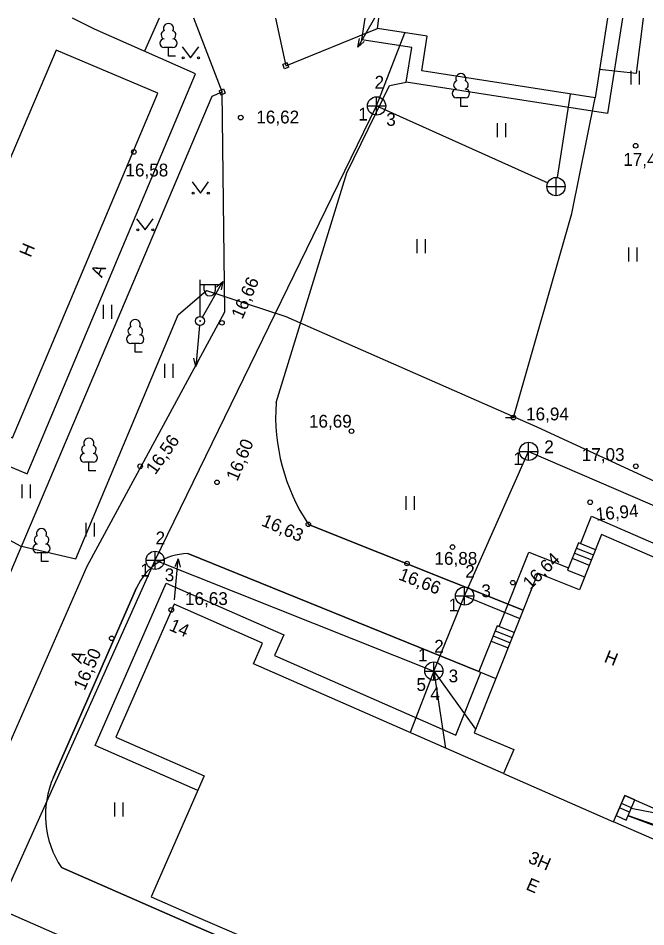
# Model space of a CAD drawing. Extents: x 713540 to 713867, y 6589774 to 6590061.
# Drawn here: x 713579.94 to 713614.29, y 6590010.94 to 6590060.64 of the extents above; entities that cross this region are included whole.
import ezdxf

# ---------------------------------------------------------------- set-up
doc = ezdxf.new("R2010")
doc.units = 0
for name, color, linetype in [('AED', 7, 'Continuous'), ('HALJASTUS', 7, 'Continuous'), ('HOONE', 7, 'Continuous'), ('HOONEDET', 7, 'Continuous'), ('KKAEV', 7, 'Continuous'), ('KORGUS', 7, 'Continuous'), ('KTRASS', 7, 'Continuous'), ('MPKAABEL', 7, 'Continuous'), ('MPOHULIIN', 7, 'Continuous'), ('POST', 7, 'Continuous'), ('PUU', 7, 'Continuous'), ('TEE', 7, 'Continuous'), ('TORU NR', 7, 'Continuous'), ('TTRASS', 7, 'Continuous')]:
    doc.layers.add(name, color=color, linetype=linetype)

msp = doc.modelspace()

# ---------------------------------------------------------------- linework, layer by layer
at = {"layer": 'AED'}
for p, q in [((713594.659, 6590058.191), (713594.427, 6590058.096)), ((713594.754, 6590057.959), (713594.659, 6590058.191)), ((713594.522, 6590057.865), (713594.427, 6590058.096)), ((713594.754, 6590057.959), (713594.522, 6590057.865)), ((713590.943, 6590056.671), (713591.175, 6590056.765)), ((713590.943, 6590056.671), (713591.038, 6590056.439)), ((713591.175, 6590056.765), (713591.269, 6590056.534)), ((713591.038, 6590056.439), (713591.269, 6590056.534))]:
    msp.add_line(p, q, dxfattribs=at)
for points in [[(713594.591, 6590058.028), (713599.596, 6590060.076)], [(713563.098, 6589991.568), (713590.551, 6590056.375), (713591.106, 6590056.602)]]:
    msp.add_lwpolyline(points, dxfattribs=at)
at = {"layer": 'HALJASTUS'}
for p, q in [((713588.913, 6590059.077), (713589.376, 6590058.47)), ((713589.376, 6590058.47), (713589.822, 6590059.077)), ((713613.468, 6590057.761), (713613.468, 6590057)), ((713613.923, 6590057.761), (713613.923, 6590057)), ((713606.146, 6590054.886), (713606.146, 6590054.125)), ((713606.601, 6590054.886), (713606.601, 6590054.125)), ((713589.455, 6590051.677), (713589.919, 6590051.071)), ((713589.919, 6590051.071), (713590.364, 6590051.677)), ((713586.425, 6590049.668), (713586.888, 6590049.061)), ((713586.888, 6590049.061), (713587.334, 6590049.668)), ((713601.765, 6590048.548), (713601.765, 6590047.787)), ((713602.22, 6590048.548), (713602.22, 6590047.787)), ((713613.337, 6590048.09), (713613.337, 6590047.329)), ((713613.792, 6590048.09), (713613.792, 6590047.329)), ((713584.586, 6590044.951), (713584.586, 6590044.19)), ((713585.041, 6590044.951), (713585.041, 6590044.19)), ((713587.952, 6590041.734), (713587.952, 6590040.973)), ((713588.407, 6590041.734), (713588.407, 6590040.973)), ((713580.138, 6590035.137), (713580.138, 6590034.376)), ((713580.593, 6590035.137), (713580.593, 6590034.376)), ((713601.153, 6590034.5), (713601.153, 6590033.739)), ((713601.608, 6590034.5), (713601.608, 6590033.739)), ((713583.637, 6590033.043), (713583.637, 6590032.282)), ((713584.092, 6590033.043), (713584.092, 6590032.282)), ((713585.207, 6590017.731), (713585.207, 6590016.97)), ((713585.662, 6590017.731), (713585.662, 6590016.97))]:
    msp.add_line(p, q, dxfattribs=at)
for centre in [(713588.975, 6590058.47), (713589.804, 6590058.47), (713589.517, 6590051.071), (713590.346, 6590051.071), (713586.487, 6590049.061), (713587.316, 6590049.061)]:
    msp.add_circle(centre, 0.055, dxfattribs=at)
at = {"layer": 'HOONE'}
for points in [[(713612.194, 6590060.636), (713611.511, 6590056.274), (713602.026, 6590057.76), (713602.322, 6590059.649), (713599.596, 6590060.076), (713599.684, 6590060.636)], [(713582.019, 6590058.88), (713573.999, 6590040.049), (713579.625, 6590037.677), (713587.578, 6590056.535), (713582.019, 6590058.88)], [(713617.865, 6590029.789), (713611.861, 6590032.397), (713610.657, 6590029.379), (713608.381, 6590030.286), (713604.893, 6590021.542), (713607.063, 6590020.64), (713606.492, 6590019.325), (713592.817, 6590025.325), (713593.315, 6590026.457), (713588.472, 6590028.582), (713585.285, 6590021.318), (713590.127, 6590019.193), (713587.223, 6590012.574), (713589.622, 6590011.521), (713596.041, 6590008.753), (713596.761, 6590010.333), (713612.461, 6590003.633), (713611.945, 6590002.466)], [(713611.527, 6590031.561), (713610.599, 6590031.932), (713610.006, 6590030.446), (713610.935, 6590030.075)], [(713607.084, 6590027.035), (713606.155, 6590027.406), (713605.155, 6590024.898), (713606.084, 6590024.528)], [(713625.646, 6590010.977), (713612.515, 6590016.682), (713613.137, 6590018.115), (713615.293, 6590017.178)]]:
    msp.add_lwpolyline(points, dxfattribs=at)
at = {"layer": 'HOONEDET'}
for p, q in [((713610.376, 6590031.375), (713611.305, 6590031.004)), ((713610.487, 6590031.653), (713611.416, 6590031.283)), ((713610.265, 6590031.096), (713611.194, 6590030.725)), ((713606.044, 6590027.127), (713606.973, 6590026.757)), ((713605.822, 6590026.57), (713606.751, 6590026.2)), ((713605.933, 6590026.849), (713606.862, 6590026.478)), ((713606.492, 6590019.325), (713612.515, 6590016.682))]:
    msp.add_line(p, q, dxfattribs=at)
at = {"layer": 'KKAEV'}
for p, q in [((713599.553, 6590055.335), (713599.553, 6590056.335)), ((713599.053, 6590055.835), (713600.053, 6590055.835)), ((713609.372, 6590050.925), (713609.372, 6590051.925)), ((713608.872, 6590051.425), (713609.872, 6590051.425)), ((713607.872, 6590036.444), (713607.872, 6590037.444)), ((713607.372, 6590036.944), (713608.372, 6590036.944)), ((713587.437, 6590030.484), (713587.437, 6590031.484)), ((713586.937, 6590030.984), (713587.937, 6590030.984)), ((713604.369, 6590028.533), (713604.369, 6590029.533)), ((713603.869, 6590029.033), (713604.869, 6590029.033)), ((713602.687, 6590024.428), (713602.687, 6590025.428)), ((713602.187, 6590024.928), (713603.187, 6590024.928))]:
    msp.add_line(p, q, dxfattribs=at)
for centre in [(713599.553, 6590055.835), (713609.372, 6590051.425), (713607.872, 6590036.944), (713587.437, 6590030.984), (713604.369, 6590029.033), (713602.687, 6590024.928)]:
    msp.add_circle(centre, 0.5, dxfattribs=at)
at = {"layer": 'KORGUS'}
for centre in [(713592.12, 6590055.2), (713613.73, 6590053.66), (713586.27, 6590053.32), (713591.09, 6590043.97), (713607.04, 6590038.79), (713598.18, 6590038.05), (713586.62, 6590036.13), (713613.74, 6590036.13), (713590.82, 6590035.25), (713611.24, 6590034.16), (713595.82, 6590032.95), (713603.71, 6590031.71), (713601.22, 6590030.81), (713607.01, 6590029.76), (713588.32, 6590028.27), (713585.06, 6590026.72)]:
    msp.add_circle(centre, 0.125, dxfattribs=at)
at = {"layer": 'KTRASS'}
for p, q in [((713599.553, 6590055.835), (713601.095, 6590059.841)), ((713587.437, 6590030.984), (713599.553, 6590055.835)), ((713599.553, 6590055.835), (713608.916, 6590051.629)), ((713604.369, 6590029.033), (713607.872, 6590036.944)), ((713607.872, 6590036.944), (713623.378, 6590030.232)), ((713576.524, 6590006.717), (713587.437, 6590030.984)), ((713587.437, 6590030.984), (713602.687, 6590024.928)), ((713602.687, 6590024.928), (713604.369, 6590029.033)), ((713604.369, 6590029.033), (713607.393, 6590027.808)), ((713602.687, 6590024.928), (713601.399, 6590021.56)), ((713602.687, 6590024.928), (713604.975, 6590021.749)), ((713602.687, 6590024.928), (713603.33, 6590020.712))]:
    msp.add_line(p, q, dxfattribs=at)
msp.add_lwpolyline([(713609.449, 6590051.919), (713610.164, 6590056.485)], dxfattribs=at)
at = {"layer": 'MPKAABEL'}
for points in [[(713606.6, 6590038.79), (713607.04, 6590038.79), (713610.23, 6590049.96), (713611.511, 6590056.274)], [(713563.12, 6590039.09), (713578.092, 6590032.827), (713580.05, 6590031.785), (713583.09, 6590031.071), (713588.688, 6590044.404), (713590.239, 6590045.736), (713594.584, 6590044.316), (713608.321, 6590038.279), (713621.981, 6590031.97), (713621.208, 6590028.335), (713617.972, 6590017.545), (713616.488, 6590016.829), (713613.482, 6590017.411)], [(713631.696, 6590008.26), (713632.361, 6590009.786), (713631.878, 6590011.07), (713626.458, 6590013.001), (713624.501, 6590013.754), (713622.661, 6590013.508), (713613.306, 6590017.006)], [(713613.314, 6590017.025), (713622.509, 6590013.848), (713624.668, 6590014.258), (713633.443, 6590011.043), (713632.914, 6590008.103), (713628.469, 6589990.573), (713626.542, 6589984.315), (713631.711, 6589980.868), (713636.285, 6589978.421)]]:
    msp.add_lwpolyline(points, dxfattribs=at)
at = {"layer": 'MPOHULIIN'}
for p, q in [((713599.44, 6590060.636), (713598.526, 6590059.051)), ((713598.526, 6590059.051), (713598.623, 6590059.517)), ((713598.526, 6590059.051), (713598.882, 6590059.367)), ((713590.02, 6590044.29), (713591.144, 6590046.239)), ((713591.144, 6590046.239), (713590.788, 6590045.923)), ((713591.144, 6590046.239), (713591.047, 6590045.773)), ((713589.873, 6590043.824), (713589.667, 6590041.583)), ((713589.667, 6590041.583), (713589.56, 6590042.047)), ((713589.667, 6590041.583), (713589.858, 6590042.019)), ((713588.495, 6590028.831), (713588.701, 6590031.072)), ((713588.701, 6590031.072), (713588.51, 6590030.636)), ((713588.701, 6590031.072), (713588.807, 6590030.608))]:
    msp.add_line(p, q, dxfattribs=at)
at = {"layer": 'POST'}
for p, q in [((713589.896, 6590044.323), (713589.896, 6590046.323)), ((713589.896, 6590046.073), (713590.896, 6590046.073)), ((713590.122, 6590045.752), (713590.122, 6590046.073)), ((713590.735, 6590045.752), (713590.735, 6590046.073)), ((713613.137, 6590018.115), (713612.661, 6590017.019)), ((713613.685, 6590017.877), (713613.137, 6590018.115)), ((713613.393, 6590017.205), (713612.845, 6590017.443)), ((713613.501, 6590017.454), (713612.953, 6590017.692)), ((713613.209, 6590016.781), (713613.685, 6590017.877)), ((713612.661, 6590017.019), (713613.209, 6590016.781))]:
    msp.add_line(p, q, dxfattribs=at)
for radius in [0.25, 0.0234]:
    msp.add_circle((713589.896, 6590044.073), radius, dxfattribs=at)
msp.add_arc((713590.429, 6590045.752), 0.306, 180, 0, dxfattribs=at)
at = {"layer": 'PUU'}
for p, q in [((713588.408, 6590059.025), (713587.928, 6590059.025)), ((713588.168, 6590058.55), (713588.168, 6590059.025)), ((713588.548, 6590058.55), (713588.168, 6590058.55)), ((713604.41, 6590056.285), (713603.93, 6590056.285)), ((713604.17, 6590055.81), (713604.17, 6590056.285)), ((713604.55, 6590055.81), (713604.17, 6590055.81)), ((713586.59, 6590042.835), (713586.11, 6590042.835)), ((713586.35, 6590042.36), (713586.35, 6590042.835)), ((713586.73, 6590042.36), (713586.35, 6590042.36)), ((713584.05, 6590036.345), (713583.57, 6590036.345)), ((713583.81, 6590035.87), (713583.81, 6590036.345)), ((713584.19, 6590035.87), (713583.81, 6590035.87)), ((713581.46, 6590031.397), (713580.98, 6590031.397)), ((713581.22, 6590030.922), (713581.22, 6590031.397)), ((713581.6, 6590030.922), (713581.22, 6590030.922))]:
    msp.add_line(p, q, dxfattribs=at)
for centre, radius, start, end in [((713588.168, 6590060.07), 0.277, 332.5799, 207.4201), ((713587.997, 6590059.723), 0.233, 109.0217, 253.1415), ((713588.338, 6590059.723), 0.233, 286.8508, 70.9859), ((713587.93, 6590059.262), 0.238, 90.0016, 269.3953), ((713588.405, 6590059.262), 0.238, 270.6047, 89.9984), ((713604, 6590056.983), 0.233, 109.0217, 253.1415), ((713604.17, 6590057.33), 0.277, 332.5799, 207.4201), ((713604.34, 6590056.983), 0.233, 286.8508, 70.9859), ((713603.933, 6590056.522), 0.238, 90.0016, 269.3953), ((713604.407, 6590056.522), 0.238, 270.6047, 89.9984), ((713586.18, 6590043.533), 0.233, 109.0217, 253.1415), ((713586.35, 6590043.88), 0.277, 332.5799, 207.4201), ((713586.52, 6590043.533), 0.233, 286.8508, 70.9859), ((713586.113, 6590043.072), 0.238, 90.0016, 269.3953), ((713586.587, 6590043.072), 0.238, 270.6047, 89.9984), ((713583.81, 6590037.39), 0.277, 332.5799, 207.4201), ((713583.573, 6590036.582), 0.238, 90.0016, 269.3953), ((713583.64, 6590037.043), 0.233, 109.0217, 253.1415), ((713583.98, 6590037.043), 0.233, 286.8508, 70.9859), ((713584.047, 6590036.582), 0.238, 270.6047, 89.9984), ((713581.22, 6590032.442), 0.277, 332.5799, 207.4201), ((713580.983, 6590031.634), 0.238, 90.0016, 269.3953), ((713581.05, 6590032.094), 0.233, 109.0217, 253.1415), ((713581.39, 6590032.094), 0.233, 286.8508, 70.9859), ((713581.458, 6590031.634), 0.238, 270.6047, 89.9984)]:
    msp.add_arc(centre, radius, start, end, dxfattribs=at)
at = {"layer": 'TEE'}
for points in [[(713576.178, 6590037.509), (713580.427, 6590035.717), (713589.649, 6590057.587), (713584.111, 6590060.043), (713582.907, 6590060.636)], [(713587.66, 6590060.636), (713586.857, 6590058.826)], [(713591.106, 6590056.602), (713589.562, 6590060.636)], [(713594.014, 6590060.636), (713594.591, 6590058.028)], [(713613.004, 6590060.636), (713612.186, 6590055.419), (713601.181, 6590057.143), (713601.477, 6590059.032), (713598.75, 6590059.459), (713598.935, 6590060.636)], [(713594.053, 6590039.608), (713597.933, 6590052.169), (713600.259, 6590056.962), (713601.181, 6590057.143)], [(713539.965, 6589996.032), (713549.561, 6589991.973), (713558.372, 6589988.246), (713589.758, 6589974.996), (713593.238, 6589982.776), (713601.739, 6590001.879), (713576.031, 6590013.158), (713583.714, 6590030.669), (713591.243, 6590044.583), (713591.106, 6590056.602)], [(713539.965, 6589996.032), (713549.561, 6589991.973), (713558.372, 6589988.246), (713589.758, 6589974.996), (713593.238, 6589982.776), (713601.739, 6590001.879), (713576.031, 6590013.158), (713583.714, 6590030.669), (713591.243, 6590044.583), (713591.106, 6590056.602)], [(713610.71, 6590031.887), (713611.313, 6590033.399), (713618.766, 6590030.16), (713617.55, 6590027.111), (713619.646, 6590026.201), (713617.948, 6590021.945)], [(713595.82, 6590032.95), (713607.573, 6590028.262)], [(713607.573, 6590028.262), (713595.82, 6590032.95)], [(713605.155, 6590024.898), (713589.218, 6590031.351)], [(713589.218, 6590031.351), (713605.155, 6590024.898)], [(713606.267, 6590027.362), (713607.89, 6590031.43), (713610.054, 6590030.567)], [(713586.424, 6590029.481), (713581.883, 6590019.132)], [(713581.883, 6590019.132), (713586.424, 6590029.481)], [(713589.774, 6590018.388), (713584.149, 6590020.856), (713588.043, 6590029.73), (713594.473, 6590026.909), (713593.977, 6590025.777), (713603.898, 6590021.424), (713605.266, 6590024.854)], [(713582.314, 6590014.18), (713589.421, 6590011.061), (713592.732, 6590009.653)], [(713592.732, 6590009.653), (713589.421, 6590011.061), (713582.314, 6590014.18)]]:
    msp.add_lwpolyline(points, dxfattribs=at)
for centre, radius, start, end in [((713604.768, 6590038.888), 10.739, 176.1547, 213.5668), ((713604.768, 6590038.888), 10.739, 176.1547, 213.5668), ((713589.287, 6590028.225), 3.127, 91.2617, 156.311), ((713589.287, 6590028.225), 3.127, 91.2617, 156.311), ((713586.54, 6590017.042), 5.105, 155.836, 214.1043), ((713586.54, 6590017.042), 5.105, 155.836, 214.1043)]:
    msp.add_arc(centre, radius, start, end, dxfattribs=at)
at = {"layer": 'TTRASS'}
msp.add_lwpolyline([(713614.141, 6590060.636), (713613.75, 6590057.61), (713611.755, 6590057.834)], dxfattribs=at)

# ---------------------------------------------------------------- texts
at = {"layer": 'HOONE'}
for s, rotation, p in [('H', 67.1347, (713580.622, 6590047.512)), ('14', 336.7458, (713588.151, 6590027.177)), ('H', 338.2529, (713611.956, 6590025.444)), ('3H', 336.8426, (713607.798, 6590014.467)), ('E', 336.8426, (713607.68, 6590013))]:
    msp.add_text(s, height=0.7, rotation=rotation, dxfattribs=at).set_placement(p)
at = {"layer": 'KORGUS'}
for s, p in [('16,62', (713592.973, 6590054.88)), ('17,46', (713613.05, 6590052.56)), ('16,58', (713585.812, 6590051.98)), ('16,94', (713607.734, 6590038.64)), ('16,69', (713595.852, 6590038.24)), ('17,03', (713610.781, 6590036.42)), ('16,88', (713602.722, 6590030.74)), ('16,63', (713589.071, 6590028.54))]:
    msp.add_text(s, height=0.7, dxfattribs=at).set_placement(p)
for s, rotation, p in [('16,66', 66.7443, (713592.214, 6590044.133)), ('16,56', 54.5445, (713587.444, 6590035.629)), ('16,60', 67.157, (713591.934, 6590035.274)), ('16,94', 5.1571, (713611.578, 6590033.151)), ('16,63', 336.863, (713593.208, 6590032.899)), ('16,64', 43.7811, (713607.961, 6590029.351)), ('16,66', 338.7859, (713600.707, 6590029.947)), ('16,50', 66.4854, (713583.577, 6590023.825))]:
    msp.add_text(s, height=0.7, rotation=rotation, dxfattribs=at).set_placement(p)
at = {"layer": 'TEE'}
for rotation, p in [(67.2485, (713584.526, 6590046.406)), (67.0163, (713583.391, 6590025.287))]:
    msp.add_text('A', height=0.7, rotation=rotation, dxfattribs=at).set_placement(p)
at = {"layer": 'TORU NR'}
for s, p in [('2', (713599.445, 6590056.782)), ('1', (713598.55, 6590055.038)), ('3', (713600.083, 6590054.75)), ('2', (713608.729, 6590036.842)), ('1', (713607.03, 6590036.189)), ('2', (713587.461, 6590031.858)), ('1', (713586.627, 6590030.099)), ('3', (713587.962, 6590029.841)), ('2', (713604.406, 6590030.03)), ('3', (713605.286, 6590028.968)), ('1', (713603.496, 6590028.195)), ('2', (713602.707, 6590025.934)), ('1', (713601.827, 6590025.464)), ('3', (713603.496, 6590024.311)), ('5', (713601.736, 6590023.841)), ('4', (713602.495, 6590023.34))]:
    msp.add_text(s, height=0.7, dxfattribs=at).set_placement(p)

doc.saveas('drawing.dxf')
